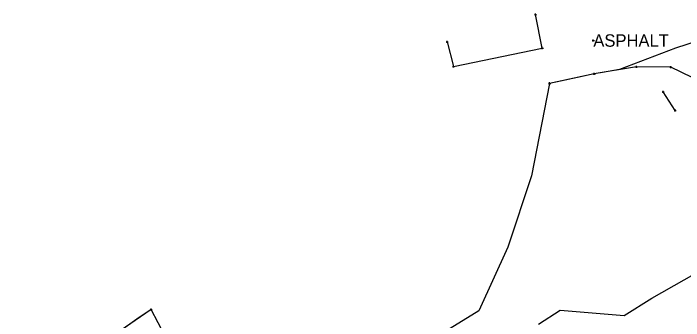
# Model space of a CAD drawing. Extents: x -1 to 1157254, y -1 to 2021979.
# Drawn here: x 1150680.9 to 1151070, y 2020074.3 to 2020252.6 of the extents above; entities that cross this region are included whole.
import ezdxf

# ---------------------------------------------------------------- set-up
doc = ezdxf.new("R2010")
doc.units = 0
for name, color, linetype in [('S_BUILDING_ANNOT', 7, 'Continuous'), ('S_CTL_TABLE', 7, 'Continuous'), ('S_DTM_PAVEMENT', 7, 'Continuous'), ('S_EDGE_BITUMINOUS_ANNOT', 7, 'Continuous'), ('S_EDGE_PAVEMENT_ANNOT', 7, 'Continuous'), ('S_FLAG_POLE_ANNOT', 7, 'Continuous'), ('S_GAS_PUMP_ISLAND_ANNOT', 7, 'Continuous'), ('S_GATE', 7, 'Continuous')]:
    doc.layers.add(name, color=color, linetype=linetype)

msp = doc.modelspace()

# ---------------------------------------------------------------- linework, layer by layer
at = {"layer": 'S_BUILDING_ANNOT'}
for p, q in [((1150983.33, 2020251.93), (1150984.6, 2020251.93)), ((1150983.96, 2020251.29), (1150983.96, 2020252.56)), ((1150983.96, 2020251.93), (1150983.96, 2020251.93)), ((1150932.05, 2020236.03), (1150933.33, 2020236.03)), ((1150932.69, 2020235.4), (1150932.69, 2020236.67)), ((1150932.69, 2020236.03), (1150932.69, 2020236.03)), ((1151016.92, 2020236.82), (1151018.19, 2020236.82)), ((1151017.56, 2020236.18), (1151017.56, 2020237.45)), ((1151017.56, 2020236.82), (1151017.56, 2020236.82)), ((1150987.29, 2020232.48), (1150988.57, 2020232.48)), ((1150987.93, 2020231.84), (1150987.93, 2020233.11)), ((1150987.93, 2020232.48), (1150987.93, 2020232.48)), ((1150935.76, 2020221.81), (1150937.04, 2020221.81)), ((1150936.4, 2020221.17), (1150936.4, 2020222.44)), ((1150936.4, 2020221.81), (1150936.4, 2020221.81)), ((1151041.98, 2020221.57), (1151043.25, 2020221.57)), ((1151042.62, 2020220.93), (1151042.61, 2020222.21)), ((1151042.62, 2020221.57), (1151042.62, 2020221.57)), ((1151061.97, 2020221.34), (1151063.25, 2020221.34)), ((1151062.61, 2020220.71), (1151062.61, 2020221.98)), ((1151062.61, 2020221.34), (1151062.61, 2020221.34)), ((1151017.49, 2020217.51), (1151018.77, 2020217.51)), ((1151018.13, 2020216.88), (1151018.13, 2020218.15)), ((1151018.13, 2020217.51), (1151018.13, 2020217.51)), ((1150991.59, 2020211.95), (1150992.86, 2020211.95)), ((1150992.23, 2020211.31), (1150992.22, 2020212.58)), ((1150992.22, 2020211.95), (1150992.22, 2020211.95)), ((1151057.47, 2020207.03), (1151058.75, 2020207.03)), ((1151058.11, 2020206.39), (1151058.11, 2020207.67)), ((1151058.11, 2020207.03), (1151058.11, 2020207.03)), ((1151064.45, 2020196.27), (1151065.72, 2020196.27)), ((1151065.09, 2020195.64), (1151065.08, 2020196.91)), ((1151065.08, 2020196.27), (1151065.08, 2020196.27))]:
    msp.add_line(p, q, dxfattribs=at)
at = {"layer": 'S_CTL_TABLE'}
for p, q in [((1150760.21, 2020080.67), (1150761.48, 2020080.67)), ((1150760.84, 2020080.03), (1150760.84, 2020081.31)), ((1150760.84, 2020080.67), (1150760.84, 2020080.67))]:
    msp.add_line(p, q, dxfattribs=at)
at = {"layer": 'S_DTM_PAVEMENT'}
msp.add_lwpolyline([(1151065.08, 2020196.27), (1151058.11, 2020207.03)], dxfattribs=at)
at = {"layer": 'S_EDGE_BITUMINOUS_ANNOT'}
msp.add_lwpolyline([(1150760.84, 2020080.67), (1150715.46, 2020049.54), (1150685.67, 2020025.36), (1150649.86, 2020010.13), (1150627.57, 2019991.93), (1150605.75, 2019976.96), (1150576.47, 2019954.17)], dxfattribs=at)
at = {"layer": 'S_EDGE_PAVEMENT_ANNOT'}
msp.add_lwpolyline([(1151074.88, 2020215.32), (1151062.61, 2020221.34), (1151042.62, 2020221.57), (1151018.13, 2020217.51), (1150992.22, 2020211.95)], dxfattribs=at)
at = {"layer": 'S_FLAG_POLE_ANNOT'}
msp.add_lwpolyline([(1150932.69, 2020236.03), (1150936.4, 2020221.81), (1150987.93, 2020232.48), (1150983.96, 2020251.93)], dxfattribs=at)
at = {"layer": 'S_GAS_PUMP_ISLAND_ANNOT'}
for points in [[(1151089.92, 2020240.24), (1151065.37, 2020232.37), (1151032.75, 2020219.93), (1151022.89, 2020218.3), (1151018.13, 2020217.51), (1151008.35, 2020215.41), (1150998.58, 2020213.31), (1150992.22, 2020211.95), (1150981.65, 2020158.26), (1150967.97, 2020116.79), (1150951.14, 2020079.99), (1150929.38, 2020066.49)], [(1150985.66, 2020072.23), (1150998.36, 2020080.24), (1151035.48, 2020077.32), (1151051.63, 2020087.24), (1151089.17, 2020108.61)], [(1150769.01, 2020065.16), (1150760.84, 2020080.67), (1150752.59, 2020075.01), (1150744.35, 2020069.36)]]:
    msp.add_lwpolyline(points, dxfattribs=at)

# ---------------------------------------------------------------- texts
at = {"layer": 'S_GATE'}
msp.add_text('ASPHALT', height=7.2, dxfattribs=at).set_placement((1151017.56, 2020233.22))

doc.saveas('drawing.dxf')
